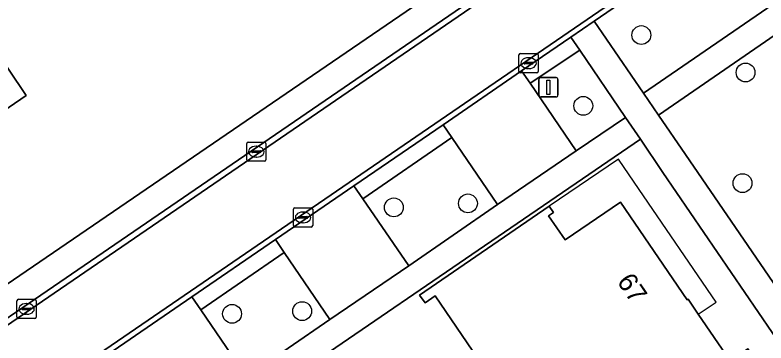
# Model space of a CAD drawing. Extents: x 155275 to 156265, y 382654 to 383635.
# Drawn here: x 155451.03 to 155490.05, y 383303.02 to 383320.05 of the extents above; entities that cross this region are included whole.
import ezdxf

# ---------------------------------------------------------------- set-up
doc = ezdxf.new("R2010")
doc.units = 0
for name, color, linetype in [('IMGEO_Boom', 7, 'Continuous'), ('IMGEO_Erf', 7, 'Continuous'), ('IMGEO_Groenvoorziening', 7, 'Continuous'), ('IMGEO_Kolk', 7, 'Continuous'), ('IMGEO_Lichtmast', 7, 'Continuous'), ('IMGEO_Pand', 7, 'Continuous'), ('IMGEO_Pand_nummerreeks', 7, 'Continuous'), ('IMGEO_Pand_overbouw', 7, 'Continuous'), ('IMGEO_Parkeervlak_open', 7, 'Continuous'), ('IMGEO_Rijbaan_lokaal_open', 7, 'Continuous'), ('IMGEO_Voetpad_open', 7, 'Continuous')]:
    doc.layers.add(name, color=color, linetype=linetype)

msp = doc.modelspace()

# ---------------------------------------------------------------- linework, layer by layer
at = {"layer": 'IMGEO_Boom'}
for centre in [(155483.57, 383319.01), (155488.986, 383317.065), (155480.556, 383315.331), (155488.828, 383311.321), (155470.713, 383310.061), (155474.563, 383310.268), (155465.947, 383304.675), (155462.305, 383304.533)]:
    msp.add_circle(centre, 0.489, dxfattribs=at)
at = {"layer": 'IMGEO_Erf'}
msp.add_lwpolyline([(155449.19, 383305.098), (155476.546, 383323.803), (155475.264, 383325.741), (155453.901, 383356.913)], dxfattribs=at)
for points in [[(155448.797, 383320.027), (155451.612, 383315.865), (155448.28, 383313.611), (155445.465, 383317.773)], [(155498.922, 383291.025), (155490.365, 383303.561), (155484.692, 383311.871), (155483.519, 383313.595), (155458.608, 383296.58), (155454.563, 383293.76), (155518.365, 383200.253), (155523.731, 383203.931), (155542.221, 383216.713), (155538.669, 383221.857), (155525.357, 383212.738), (155524.015, 383214.705), (155523.982, 383214.682), (155523.259, 383215.732), (155518.011, 383212.12), (155515.657, 383215.542), (155521.261, 383219.398), (155522.097, 383218.189), (155539.024, 383229.787), (155546.127, 383219.41), (155547.42, 383220.262)], [(155479.026, 383295.337), (155478.746, 383295.745), (155479.257, 383296.096), (155472.866, 383305.465), (155472.33, 383305.097), (155472.047, 383305.51), (155478.777, 383310.12), (155478.999, 383309.792), (155478.75, 383309.624), (155479.613, 383308.378), (155482.489, 383310.333), (155485.946, 383305.261), (155485.996, 383305.295), (155486.531, 383304.516), (155488.193, 383302.091), (155489.109, 383302.716), (155489.333, 383302.394)]]:
    msp.add_lwpolyline(points, close=True, dxfattribs=at)
at = {"layer": 'IMGEO_Groenvoorziening'}
for points in [[(155489.301, 383325.333), (155481.111, 383319.724), (155483.675, 383315.993), (155491.858, 383321.607)], [(155493.56, 383319.128), (155492.642, 383320.466), (155484.464, 383314.845), (155485.867, 383312.804), (155497.352, 383296.056), (155505.52, 383301.627)], [(155480.371, 383318.222), (155477.788, 383316.511), (155480.188, 383312.991), (155482.752, 383314.722)], [(155473.725, 383313.682), (155469.105, 383310.506), (155471.484, 383307.029), (155476.098, 383310.206)], [(155465.016, 383307.71), (155460.68, 383304.739), (155463.05, 383301.268), (155467.389, 383304.232)]]:
    msp.add_lwpolyline(points, close=True, dxfattribs=at)
at = {"layer": 'IMGEO_Kolk'}
for p, q in [((155477.213, 383317.123), (155477.213, 383317.975)), ((155477.288, 383318.049), (155478.14, 383318.049)), ((155478.214, 383317.975), (155478.214, 383317.123)), ((155477.515, 383317.592), (155477.913, 383317.592)), ((155477.701, 383317.829), (155477.726, 383317.829)), ((155477.472, 383317.543), (155477.472, 383317.555)), ((155477.91, 383317.506), (155477.512, 383317.506)), ((155477.724, 383317.269), (155477.699, 383317.269)), ((155477.956, 383317.555), (155477.956, 383317.543)), ((155478.14, 383317.049), (155477.288, 383317.049)), ((155463.066, 383312.528), (155463.066, 383313.38)), ((155463.141, 383313.454), (155463.993, 383313.454)), ((155464.067, 383313.38), (155464.067, 383312.528)), ((155463.325, 383312.948), (155463.325, 383312.96)), ((155463.763, 383312.911), (155463.365, 383312.911)), ((155463.368, 383312.997), (155463.766, 383312.997)), ((155463.554, 383313.234), (155463.579, 383313.234)), ((155463.809, 383312.96), (155463.809, 383312.948)), ((155463.577, 383312.674), (155463.552, 383312.674)), ((155463.993, 383312.454), (155463.141, 383312.454)), ((155465.493, 383309.115), (155465.493, 383309.967)), ((155465.568, 383310.041), (155466.42, 383310.041)), ((155465.981, 383309.821), (155466.006, 383309.821)), ((155466.494, 383309.967), (155466.494, 383309.115)), ((155465.752, 383309.535), (155465.752, 383309.547)), ((155466.19, 383309.498), (155465.792, 383309.498)), ((155465.795, 383309.584), (155466.193, 383309.584)), ((155466.236, 383309.547), (155466.236, 383309.535)), ((155466.42, 383309.041), (155465.568, 383309.041)), ((155466.004, 383309.261), (155465.979, 383309.261)), ((155451.127, 383304.363), (155451.127, 383305.215)), ((155451.202, 383305.289), (155452.054, 383305.289)), ((155452.128, 383305.215), (155452.128, 383304.363)), ((155451.386, 383304.783), (155451.386, 383304.795)), ((155451.824, 383304.746), (155451.426, 383304.746)), ((155451.429, 383304.832), (155451.827, 383304.832)), ((155451.615, 383305.069), (155451.64, 383305.069)), ((155451.87, 383304.795), (155451.87, 383304.783)), ((155451.638, 383304.509), (155451.613, 383304.509)), ((155452.054, 383304.289), (155451.202, 383304.289))]:
    msp.add_line(p, q, dxfattribs=at)
for points in [[(155477.213, 383317.123), (155477.213, 383317.975)], [(155477.288, 383318.049), (155478.14, 383318.049)], [(155478.214, 383317.975), (155478.214, 383317.123)], [(155478.14, 383317.049), (155477.288, 383317.049)], [(155463.066, 383312.528), (155463.066, 383313.38)], [(155463.141, 383313.454), (155463.993, 383313.454)], [(155464.067, 383313.38), (155464.067, 383312.528)], [(155463.993, 383312.454), (155463.141, 383312.454)], [(155465.493, 383309.115), (155465.493, 383309.967)], [(155465.568, 383310.041), (155466.42, 383310.041)], [(155466.494, 383309.967), (155466.494, 383309.115)], [(155466.42, 383309.041), (155465.568, 383309.041)], [(155451.127, 383304.363), (155451.127, 383305.215)], [(155451.202, 383305.289), (155452.054, 383305.289)], [(155452.128, 383305.215), (155452.128, 383304.363)], [(155452.054, 383304.289), (155451.202, 383304.289)]]:
    msp.add_lwpolyline(points, dxfattribs=at)
for centre, radius, start, end in [((155477.29, 383317.973), 0.0765, 91.552, 178.448), ((155477.29, 383317.973), 0.0765, 91.552, 178.448), ((155478.138, 383317.973), 0.0765, 1.552, 88.448), ((155478.138, 383317.973), 0.0765, 1.552, 88.448), ((155477.512, 383317.552), 0.0403, 85.8775, 175.7526), ((155477.917, 383317.554), 0.0386, 1.7309, 96.639), ((155477.509, 383317.542), 0.0366, 178.938, 274.7102), ((155477.913, 383317.549), 0.043, 264.8664, 352.4533), ((155477.29, 383317.125), 0.0765, 181.552, 268.448), ((155477.29, 383317.125), 0.0765, 181.552, 268.448), ((155478.138, 383317.125), 0.0765, 271.552, 358.448), ((155478.138, 383317.125), 0.0765, 271.552, 358.448), ((155463.143, 383313.378), 0.0765, 91.552, 178.448), ((155463.143, 383313.378), 0.0765, 91.552, 178.448), ((155463.991, 383313.378), 0.0765, 1.552, 88.448), ((155463.991, 383313.378), 0.0765, 1.552, 88.448), ((155463.365, 383312.957), 0.0403, 85.8775, 175.7526), ((155463.362, 383312.947), 0.0366, 178.938, 274.7102), ((155463.766, 383312.954), 0.043, 264.8664, 352.4533), ((155463.77, 383312.959), 0.0386, 1.7309, 96.639), ((155463.143, 383312.53), 0.0765, 181.552, 268.448), ((155463.143, 383312.53), 0.0765, 181.552, 268.448), ((155463.991, 383312.53), 0.0765, 271.552, 358.448), ((155463.991, 383312.53), 0.0765, 271.552, 358.448), ((155465.57, 383309.965), 0.0765, 91.552, 178.448), ((155465.57, 383309.965), 0.0765, 91.552, 178.448), ((155466.418, 383309.965), 0.0765, 1.552, 88.448), ((155466.418, 383309.965), 0.0765, 1.552, 88.448), ((155465.792, 383309.544), 0.0403, 85.8775, 175.7526), ((155465.789, 383309.534), 0.0366, 178.938, 274.7102), ((155466.193, 383309.541), 0.043, 264.8664, 352.4533), ((155466.197, 383309.546), 0.0386, 1.7309, 96.639), ((155465.57, 383309.117), 0.0765, 181.552, 268.448), ((155465.57, 383309.117), 0.0765, 181.552, 268.448), ((155466.418, 383309.117), 0.0765, 271.552, 358.448), ((155466.418, 383309.117), 0.0765, 271.552, 358.448), ((155451.204, 383305.213), 0.0765, 91.552, 178.448), ((155451.204, 383305.213), 0.0765, 91.552, 178.448), ((155452.052, 383305.213), 0.0765, 1.552, 88.448), ((155452.052, 383305.213), 0.0765, 1.552, 88.448), ((155451.426, 383304.792), 0.0403, 85.8775, 175.7526), ((155451.423, 383304.782), 0.0366, 178.938, 274.7102), ((155451.827, 383304.789), 0.043, 264.8664, 352.4533), ((155451.831, 383304.794), 0.0386, 1.7309, 96.639), ((155451.204, 383304.365), 0.0765, 181.552, 268.448), ((155451.204, 383304.365), 0.0765, 181.552, 268.448), ((155452.052, 383304.365), 0.0765, 271.552, 358.448), ((155452.052, 383304.365), 0.0765, 271.552, 358.448)]:
    msp.add_arc(centre, radius, start, end, dxfattribs=at)
for centre, major_axis, ratio, start_param, end_param in [((155477.7, 383317.549), (-0.387, 0.002), 0.722429, 4.712389, 7.853982), ((155477.725, 383317.549), (-0.39, 0.002), 0.717154, 1.570796, 4.712389), ((155463.553, 383312.954), (-0.387, 0.002), 0.722429, 4.712389, 7.853982), ((155463.578, 383312.954), (-0.39, 0.002), 0.717154, 1.570796, 4.712389), ((155465.98, 383309.541), (-0.387, 0.002), 0.722429, 4.712389, 7.853982), ((155466.005, 383309.541), (-0.39, 0.002), 0.717154, 1.570796, 4.712389), ((155451.614, 383304.789), (-0.387, 0.002), 0.722429, 4.712389, 7.853982), ((155451.639, 383304.789), (-0.39, 0.002), 0.717154, 1.570796, 4.712389)]:
    msp.add_ellipse(centre, major_axis=major_axis, ratio=ratio, start_param=start_param, end_param=end_param, dxfattribs=at)
at = {"layer": 'IMGEO_Lichtmast'}
for p, q in [((155478.347, 383316.797), (155479.137, 383316.797)), ((155479.137, 383316.797), (155478.347, 383316.797)), ((155478.247, 383315.897), (155478.247, 383316.697)), ((155478.247, 383316.697), (155478.247, 383315.897)), ((155479.237, 383316.697), (155479.237, 383315.897)), ((155479.237, 383315.897), (155479.237, 383316.697)), ((155479.137, 383315.797), (155478.347, 383315.797)), ((155478.347, 383315.797), (155479.137, 383315.797))]:
    msp.add_line(p, q, dxfattribs=at)
msp.add_lwpolyline([(155478.667, 383316.672), (155478.817, 383316.672), (155478.817, 383315.922), (155478.667, 383315.922), (155478.667, 383316.672)], dxfattribs=at)
for centre, start, end in [((155478.347, 383316.697), 90, 180), ((155478.347, 383316.697), 90, 180), ((155479.137, 383316.697), 0, 90), ((155479.137, 383316.697), 360, 90), ((155478.347, 383315.897), 180, 270), ((155478.347, 383315.897), 180, 270), ((155479.137, 383315.897), 270, 0), ((155479.137, 383315.897), 270, 0)]:
    msp.add_arc(centre, 0.1, start, end, dxfattribs=at)
at = {"layer": 'IMGEO_Pand'}
for points in [[(155448.28, 383313.611), (155451.612, 383315.865), (155448.797, 383320.027), (155445.465, 383317.773)], [(155485.946, 383305.261), (155482.489, 383310.333), (155479.613, 383308.378), (155478.75, 383309.624), (155478.999, 383309.792), (155478.777, 383310.12), (155472.047, 383305.51), (155472.33, 383305.097), (155472.866, 383305.465), (155479.257, 383296.096), (155478.746, 383295.745), (155479.026, 383295.337), (155489.333, 383302.394), (155489.109, 383302.716), (155488.193, 383302.091), (155486.531, 383304.516), (155485.996, 383305.295)]]:
    msp.add_lwpolyline(points, close=True, dxfattribs=at)
at = {"layer": 'IMGEO_Pand_overbouw'}
msp.add_lwpolyline([(155478.777, 383310.12), (155478.999, 383309.792), (155478.75, 383309.624), (155479.613, 383308.378), (155482.489, 383310.333), (155485.946, 383305.261), (155485.996, 383305.295), (155486.531, 383304.516), (155487.452, 383305.144), (155483.46, 383310.993), (155482.383, 383312.571)], close=True, dxfattribs=at)
at = {"layer": 'IMGEO_Parkeervlak_open'}
for points in [[(155477.788, 383316.511), (155477.352, 383317.15), (155473.267, 383314.353), (155473.725, 383313.682), (155476.098, 383310.206), (155480.188, 383312.991)], [(155469.105, 383310.506), (155468.641, 383311.184), (155464.555, 383308.385), (155465.016, 383307.71), (155467.389, 383304.232), (155471.484, 383307.029)], [(155460.68, 383304.739), (155460.21, 383305.41), (155456.125, 383302.612), (155456.58, 383301.953), (155458.97, 383298.483), (155463.05, 383301.268)]]:
    msp.add_lwpolyline(points, close=True, dxfattribs=at)
at = {"layer": 'IMGEO_Rijbaan_lokaal_open'}
for points in [[(155549.095, 383366.65), (155548.143, 383365.998), (155500.38, 383333.268), (155453.502, 383301.158), (155415.989, 383275.504), (155413.779, 383278.713), (155450.858, 383304.106), (155512.791, 383346.508), (155545.973, 383369.225), (155600.872, 383406.808)], [(155580.501, 383393.203), (155517.529, 383350.104), (155512.583, 383346.72), (155508.223, 383343.736), (155450.774, 383304.414), (155450.724, 383304.38), (155449.748, 383303.711), (155441.154, 383297.824), (155413.377, 383278.796)], [(155424.682, 383281.084), (155430.818, 383285.286), (155434.134, 383287.556), (155438.198, 383290.339), (155443.006, 383293.63), (155443.354, 383293.869), (155452.688, 383300.259), (155453.487, 383300.806), (155456.125, 383302.612), (155460.21, 383305.41), (155464.555, 383308.385), (155468.641, 383311.184), (155473.267, 383314.353), (155477.352, 383317.15), (155479.909, 383318.901), (155481.111, 383319.724), (155489.301, 383325.333), (155490.548, 383326.188)]]:
    msp.add_lwpolyline(points, dxfattribs=at)
msp.add_lwpolyline([(155548.143, 383365.998), (155545.973, 383369.225), (155512.791, 383346.508), (155450.858, 383304.106), (155413.779, 383278.713), (155415.989, 383275.504), (155453.502, 383301.158), (155500.38, 383333.268)], close=True, dxfattribs=at)
at = {"layer": 'IMGEO_Voetpad_open'}
for points in [[(155509.665, 383346.281), (155507.596, 383344.851), (155487.116, 383331.079), (155486.004, 383330.281), (155477.689, 383324.618), (155476.546, 383323.803), (155449.19, 383305.098)], [(155449.748, 383303.711), (155450.724, 383304.38), (155450.774, 383304.414), (155508.223, 383343.736)], [(155497.352, 383296.056), (155485.867, 383312.804), (155484.464, 383314.845), (155483.675, 383315.993), (155481.111, 383319.724), (155479.909, 383318.901), (155480.371, 383318.222), (155482.752, 383314.722), (155483.519, 383313.595), (155484.692, 383311.871), (155490.365, 383303.561)], [(155458.608, 383296.58), (155483.519, 383313.595), (155482.752, 383314.722), (155480.188, 383312.991), (155476.098, 383310.206), (155471.484, 383307.029), (155467.389, 383304.232), (155463.05, 383301.268), (155458.97, 383298.483), (155453.795, 383294.911), (155453.466, 383295.407), (155453.08, 383295.953)]]:
    msp.add_lwpolyline(points, dxfattribs=at)
for points in [[(155492.642, 383320.466), (155491.858, 383321.607), (155483.675, 383315.993), (155484.464, 383314.845)], [(155480.371, 383318.222), (155479.909, 383318.901), (155477.352, 383317.15), (155477.788, 383316.511)], [(155473.725, 383313.682), (155473.267, 383314.353), (155468.641, 383311.184), (155469.105, 383310.506)], [(155465.016, 383307.71), (155464.555, 383308.385), (155460.21, 383305.41), (155460.68, 383304.739)]]:
    msp.add_lwpolyline(points, close=True, dxfattribs=at)

# ---------------------------------------------------------------- texts
at = {"layer": 'IMGEO_Pand_nummerreeks'}
msp.add_text('67', height=1, rotation=304.2799, dxfattribs=at).set_placement((155482.273, 383306.21))

doc.saveas('drawing.dxf')
